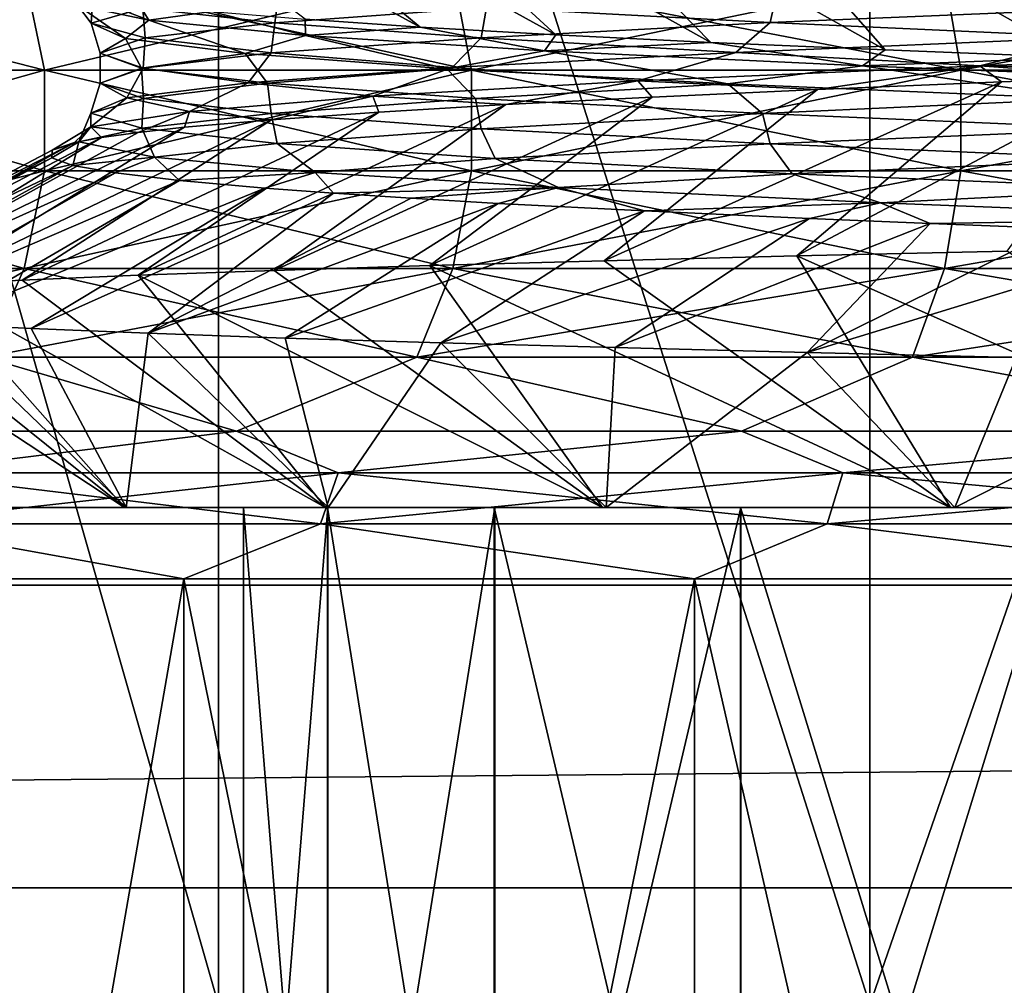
# Model space of a CAD drawing. Header units: metres. Extents: x -206 to 75, y -104 to 104.
# Tile 787 of 1056: x -12.25 to -9.71, y -38.53 to -36.04. Entities that reach past the tile are written whole.
import ezdxf

# ---------------------------------------------------------------- set-up
doc = ezdxf.new("R2010")
doc.units = ezdxf.units.M
doc.layers.add('solid_01_1-CONSUMER_THERM_B_125288', color=7, linetype='CONTINUOUS')

msp = doc.modelspace()

# ---------------------------------------------------------------- linework, layer by layer
at = {"layer": 'solid_01_1-CONSUMER_THERM_B_125288'}
for points in [[(-27.776106, 66.214066), (28.050987, 67.836098), (-27.757145, -66.232315)], [(28.050987, 67.836098), (-27.757065, -66.785934), (-27.757145, -66.232315)], [(28.050987, 67.836098), (27.851068, 67.319839), (-27.757065, -66.785934)], [(27.851068, 67.319839), (27.74942, 66.775635), (-27.757065, -66.785934)], [(27.74942, 66.775635), (-28.058632, -67.846397), (-27.858715, -67.330139)], [(27.74942, 66.775635), (27.749498, 66.222015), (-28.058632, -67.846397)], [(27.74942, 66.775635), (-27.858715, -67.330139), (-27.757065, -66.785934)], [(27.749498, 66.222015), (27.768459, -66.224365), (-28.058632, -67.846397)], [(-37.500069, 41.072453, 108.410858), (37.499931, 41.072487, 108.410858), (-37.500031, -41.072514, 108.410858)], [(37.499931, 41.072487, 108.410858), (37.499969, -41.072479, 108.410858), (-37.500031, -41.072514, 108.410858)], [(-42.500034, -37.500031, 108.5), (42.499931, 37.500008, 108.5), (-42.500069, 37.499969, 108.5)], [(-42.500034, -37.500031, 108.5), (42.499966, -37.499992, 108.5), (42.499931, 37.500008, 108.5)], [(18.499966, -31.800003, 6), (-18.500034, -31.80002, 6), (18.499969, -40.000004, 6)], [(-18.500034, -31.80002, 6), (-18.500031, -40.000023, 6), (18.499969, -40.000004, 6)], [(-13.248582, -33.300018, 12.762631), (-11.737303, -38.584869, 11.25136), (-13.248672, -38.584869, 12.762729)], [(-13.248565, -33.300018, 36.237389), (-13.248672, -38.584869, 36.23727), (-11.737303, -38.584869, 37.748642)], [(-13.248582, -33.300018, 12.762631), (-11.737164, -33.300018, 11.251245), (-11.737303, -38.584869, 11.25136)], [(-11.737145, -33.300018, 37.748772), (-13.248565, -33.300018, 36.237389), (-11.737303, -38.584869, 37.748642)], [(-11.737164, -33.300018, 11.251245), (-10.054778, -38.584866, 9.933186), (-11.737303, -38.584869, 11.25136)], [(-11.737145, -33.300018, 37.748772), (-11.737303, -38.584869, 37.748642), (-10.054778, -38.584866, 39.066814)], [(-11.737164, -33.300018, 11.251245), (-10.054662, -33.300018, 9.93311), (-10.054778, -38.584866, 9.933186)], [(-10.054643, -33.300018, 39.066902), (-11.737145, -33.300018, 37.748772), (-10.054778, -38.584866, 39.066814)], [(-8.225598, -33.300014, 8.827412), (-8.225633, -38.584866, 8.827429), (-10.054778, -38.584866, 9.933186)], [(-10.054662, -33.300018, 9.93311), (-8.225598, -33.300014, 8.827412), (-10.054778, -38.584866, 9.933186)], [(-10.054643, -33.300018, 39.066902), (-10.054778, -38.584866, 39.066814), (-8.225633, -38.584866, 40.172573)], [(-8.225579, -33.300014, 40.1726), (-10.054643, -33.300018, 39.066902), (-8.225633, -38.584866, 40.172573)], [(-11.216171, -36.057846, 19.765642), (-12.196103, -35.521549, 19.450567), (-11.839664, -35.540157, 18.663557)], [(-11.216171, -36.057846, 19.765642), (-11.513153, -36.037739, 20.541807), (-12.196103, -35.521549, 19.450567)], [(-10.866031, -36.077793, 19.009735), (-11.839664, -35.540157, 18.663557), (-11.431115, -35.559067, 17.899145)], [(-10.866031, -36.077793, 19.009735), (-11.216171, -36.057846, 19.765642), (-11.839664, -35.540157, 18.663557)], [(-10.465075, -36.097363, 18.279612), (-11.431115, -35.559067, 17.899145), (-10.973402, -35.578236, 17.163374)], [(-10.465075, -36.097363, 18.279612), (-10.866031, -36.077793, 19.009735), (-11.431115, -35.559067, 17.899145)], [(-10.01499, -36.116787, 17.578117), (-10.973402, -35.578236, 17.163374), (-10.47032, -35.597492, 16.461716)], [(-10.01499, -36.116787, 17.578117), (-10.465075, -36.097363, 18.279612), (-10.973402, -35.578236, 17.163374)], [(-9.519172, -36.136257, 16.910337), (-10.47032, -35.597492, 16.461716), (-9.924306, -35.616592, 15.796569)], [(-9.519172, -36.136257, 16.910337), (-10.01499, -36.116787, 17.578117), (-10.47032, -35.597492, 16.461716)], [(-8.981729, -36.155903, 16.281103), (-9.924306, -35.616592, 15.796569), (-9.336717, -35.635311, 15.169017)], [(-8.981729, -36.155903, 16.281103), (-9.519172, -36.136257, 16.910337), (-9.924306, -35.616592, 15.796569)], [(-13.168937, -35.91674, 31.411573), (-12.239822, -35.916737, 32.948517), (-13.112033, -36.169144, 31.381708)], [(-12.239822, -35.916737, 16.051483), (-13.168937, -35.91674, 17.588427), (-12.186934, -36.169144, 16.08799)], [(-13.168937, -35.91674, 17.588427), (-13.112033, -36.169144, 17.618292), (-12.186934, -36.169144, 16.08799)], [(-12.239822, -35.916737, 32.948517), (-12.186934, -36.169144, 32.91201), (-13.112033, -36.169144, 31.381708)], [(-12.239822, -35.916737, 32.948517), (-11.132225, -35.916737, 34.362263), (-12.186934, -36.169144, 32.91201)], [(-12.239822, -35.916737, 16.051483), (-12.186934, -36.169144, 16.08799), (-11.084122, -36.169144, 14.680355)], [(-11.132225, -35.916737, 14.637739), (-12.239822, -35.916737, 16.051483), (-11.084122, -36.169144, 14.680355)], [(-11.132225, -35.916737, 34.362263), (-11.084122, -36.169144, 34.319645), (-12.186934, -36.169144, 32.91201)], [(-11.132225, -35.916737, 34.362263), (-9.862294, -35.916737, 35.632191), (-11.084122, -36.169144, 34.319645)], [(-11.132225, -35.916737, 14.637739), (-11.084122, -36.169144, 14.680355), (-9.819678, -36.16914, 13.415912)], [(-9.862294, -35.916737, 13.367808), (-11.132225, -35.916737, 14.637739), (-9.819678, -36.16914, 13.415912)], [(-9.862294, -35.916737, 35.632191), (-9.819678, -36.16914, 35.584087), (-11.084122, -36.169144, 34.319645)], [(-9.862294, -35.916737, 35.632191), (-8.44855, -35.916737, 36.739788), (-9.819678, -36.16914, 35.584087)], [(-9.862294, -35.916737, 13.367808), (-9.819678, -36.16914, 13.415912), (-8.412043, -36.16914, 12.3131)], [(-8.44855, -35.916737, 12.26021), (-9.862294, -35.916737, 13.367808), (-8.412043, -36.16914, 12.3131)], [(-8.44855, -35.916737, 36.739788), (-8.412043, -36.16914, 36.686901), (-9.819678, -36.16914, 35.584087)], [(-12.060621, -35.96146, 25.623941), (-12.101911, -36.000824, 23.974661), (-12.066787, -36.047951, 24.663519)], [(-12.060621, -35.96146, 25.623941), (-12.066787, -36.047951, 24.663519), (-11.933072, -36.008823, 26.2917)], [(-11.581482, -35.9697, 27.88743), (-11.933072, -36.008823, 26.2917), (-11.591902, -36.046482, 27.761564)], [(-11.581482, -35.9697, 27.88743), (-11.591902, -36.046482, 27.761564), (-11.045359, -36.007313, 29.299644)], [(-10.294614, -35.968143, 30.748768), (-11.045359, -36.007313, 29.299644), (-10.31226, -36.046188, 30.719633)], [(-10.294614, -35.968143, 30.748768), (-10.31226, -36.046188, 30.719633), (-9.375341, -36.007008, 32.057095)], [(-12.101911, -36.000824, 23.974661), (-12.076207, -35.978935, 22.958), (-11.91713, -36.040188, 22.334984)], [(-11.91713, -36.040188, 22.334984), (-12.076207, -35.978935, 22.958), (-11.942898, -35.998348, 22.136948)], [(-12.101911, -36.000824, 23.974661), (-11.97748, -36.087074, 23.032385), (-12.066787, -36.047951, 24.663519)], [(-12.101911, -36.000824, 23.974661), (-11.91713, -36.040188, 22.334984), (-11.97748, -36.087074, 23.032385)], [(-11.933072, -36.008823, 26.2917), (-12.066787, -36.047951, 24.663519), (-11.926785, -36.085648, 26.163748)], [(-11.91713, -36.040188, 22.334984), (-11.942898, -35.998348, 22.136948), (-11.755138, -36.017883, 21.331776)], [(-11.933072, -36.008823, 26.2917), (-11.926785, -36.085648, 26.163748), (-11.591902, -36.046482, 27.761564)], [(-11.91713, -36.040188, 22.334984), (-11.755138, -36.017883, 21.331776), (-11.512494, -36.079556, 20.735073)], [(-11.512494, -36.079556, 20.735073), (-11.755138, -36.017883, 21.331776), (-11.513153, -36.037739, 20.541807)], [(-11.045359, -36.007313, 29.299644), (-11.591902, -36.046482, 27.761564), (-11.059071, -36.085369, 29.267889)], [(-11.045359, -36.007313, 29.299644), (-11.059071, -36.085369, 29.267889), (-10.31226, -36.046188, 30.719633)], [(-9.375341, -36.007008, 32.057095), (-10.31226, -36.046188, 30.719633), (-9.475219, -36.083923, 31.971325)], [(-11.91713, -36.040188, 22.334984), (-11.668929, -36.126198, 21.427805), (-11.97748, -36.087074, 23.032385)], [(-11.91713, -36.040188, 22.334984), (-11.512494, -36.079556, 20.735073), (-11.668929, -36.126198, 21.427805)], [(-11.512494, -36.079556, 20.735073), (-11.513153, -36.037739, 20.541807), (-11.216171, -36.057846, 19.765642)], [(-10.31226, -36.046188, 30.719633), (-11.059071, -36.085369, 29.267889), (-10.400725, -36.123154, 30.619442)], [(-10.31226, -36.046188, 30.719633), (-10.400725, -36.123154, 30.619442), (-9.475219, -36.083923, 31.971325)], [(-12.066787, -36.047951, 24.663519), (-12.043217, -36.124817, 24.535744), (-11.926785, -36.085648, 26.163748)], [(-12.066787, -36.047951, 24.663519), (-11.97748, -36.087074, 23.032385), (-12.043217, -36.124817, 24.535744)], [(-11.591902, -36.046482, 27.761564), (-11.926785, -36.085648, 26.163748), (-11.601343, -36.124554, 27.727724)], [(-11.591902, -36.046482, 27.761564), (-11.601343, -36.124554, 27.727724), (-11.059071, -36.085369, 29.267889)], [(-11.512494, -36.079556, 20.735073), (-11.216171, -36.057846, 19.765642), (-10.894958, -36.118923, 19.205091)], [(-10.894958, -36.118923, 19.205091), (-11.216171, -36.057846, 19.765642), (-10.866031, -36.077793, 19.009735)], [(-11.926785, -36.085648, 26.163748), (-12.043217, -36.124817, 24.535744), (-11.931673, -36.163734, 26.128424)], [(-11.97748, -36.087074, 23.032385), (-11.936508, -36.163986, 22.907093), (-12.043217, -36.124817, 24.535744)], [(-11.97748, -36.087074, 23.032385), (-11.668929, -36.126198, 21.427805), (-11.936508, -36.163986, 22.907093)], [(-11.926785, -36.085648, 26.163748), (-11.931673, -36.163734, 26.128424), (-11.601343, -36.124554, 27.727724)], [(-11.512494, -36.079556, 20.735073), (-11.147933, -36.165321, 19.879272), (-11.668929, -36.126198, 21.427805)], [(-11.059071, -36.085369, 29.267889), (-11.601343, -36.124554, 27.727724), (-11.133792, -36.162384, 29.154694)], [(-11.512494, -36.079556, 20.735073), (-10.894958, -36.118923, 19.205091), (-11.147933, -36.165321, 19.879272)], [(-11.059071, -36.085369, 29.267889), (-11.133792, -36.162384, 29.154694), (-10.400725, -36.123154, 30.619442)], [(-10.894958, -36.118923, 19.205091), (-10.866031, -36.077793, 19.009735), (-10.465075, -36.097363, 18.279612)], [(-9.475219, -36.083923, 31.971325), (-10.400725, -36.123154, 30.619442), (-9.770549, -36.157722, 31.658245)], [(-9.475219, -36.083923, 31.971325), (-9.770549, -36.157722, 31.658245), (-8.706241, -36.118332, 32.920959)], [(-10.894958, -36.118923, 19.205091), (-10.421646, -36.204445, 18.416122), (-11.147933, -36.165321, 19.879272)], [(-10.894958, -36.118923, 19.205091), (-10.465075, -36.097363, 18.279612), (-10.073533, -36.158287, 17.774202)], [(-10.894958, -36.118923, 19.205091), (-10.073533, -36.158287, 17.774202), (-10.421646, -36.204445, 18.416122)], [(-10.073533, -36.158287, 17.774202), (-10.465075, -36.097363, 18.279612), (-10.01499, -36.116787, 17.578117)], [(-10.073533, -36.158287, 17.774202), (-10.01499, -36.116787, 17.578117), (-9.519172, -36.136257, 16.910337)], [(-9.007455, -36.173126, 32.69001), (-8.706241, -36.118332, 32.920959), (-9.770549, -36.157722, 31.658245)], [(-12.043217, -36.124817, 24.535744), (-12.04326, -36.202915, 24.499557), (-11.931673, -36.163734, 26.128424)], [(-12.043217, -36.124817, 24.535744), (-11.936508, -36.163986, 22.907093), (-12.04326, -36.202915, 24.499557)], [(-11.668929, -36.126198, 21.427805), (-11.611036, -36.203156, 21.307341), (-11.936508, -36.163986, 22.907093)], [(-11.601343, -36.124554, 27.727724), (-11.931673, -36.163734, 26.128424), (-11.660635, -36.201614, 27.603451)], [(-11.668929, -36.126198, 21.427805), (-11.147933, -36.165321, 19.879272), (-11.611036, -36.203156, 21.307341)], [(-11.601343, -36.124554, 27.727724), (-11.660635, -36.201614, 27.603451), (-11.133792, -36.162384, 29.154694)], [(-10.400725, -36.123154, 30.619442), (-11.133792, -36.162384, 29.154694), (-10.654281, -36.197117, 30.263447)], [(-10.400725, -36.123154, 30.619442), (-10.654281, -36.197117, 30.263447), (-9.770549, -36.157722, 31.658245)], [(-10.073533, -36.158287, 17.774202), (-9.519172, -36.136257, 16.910337), (-9.065557, -36.197655, 16.467516)], [(-13.112033, -36.169144, 31.381708), (-12.186934, -36.169144, 32.91201), (-13.11189, -36.4296, 31.381634)], [(-13.112033, -36.169144, 17.618292), (-13.11189, -36.4296, 17.618366), (-12.1868, -36.4296, 16.088081)], [(-12.186934, -36.169144, 16.08799), (-13.112033, -36.169144, 17.618292), (-12.1868, -36.4296, 16.088081)], [(-12.186934, -36.169144, 32.91201), (-12.1868, -36.4296, 32.911919), (-13.11189, -36.4296, 31.381634)], [(-12.186934, -36.169144, 32.91201), (-11.084122, -36.169144, 34.319645), (-12.1868, -36.4296, 32.911919)], [(-12.186934, -36.169144, 16.08799), (-12.1868, -36.4296, 16.088081), (-11.084001, -36.4296, 14.680462)], [(-11.084122, -36.169144, 14.680355), (-12.186934, -36.169144, 16.08799), (-11.084001, -36.4296, 14.680462)], [(-11.084122, -36.169144, 34.319645), (-11.084001, -36.4296, 34.319538), (-12.1868, -36.4296, 32.911919)], [(-11.931673, -36.163734, 26.128424), (-12.04326, -36.202915, 24.499557), (-11.974004, -36.240845, 25.995262)], [(-11.936508, -36.163986, 22.907093), (-11.931559, -36.242096, 22.870703), (-12.04326, -36.202915, 24.499557)], [(-11.931673, -36.163734, 26.128424), (-11.974004, -36.240845, 25.995262), (-11.660635, -36.201614, 27.603451)], [(-11.936508, -36.163986, 22.907093), (-11.611036, -36.203156, 21.307341), (-11.931559, -36.242096, 22.870703)], [(-11.133792, -36.162384, 29.154694), (-11.660635, -36.201614, 27.603451), (-11.338623, -36.236507, 28.761032)], [(-11.147933, -36.165321, 19.879272), (-11.073614, -36.242325, 19.766026), (-11.611036, -36.203156, 21.307341)], [(-11.133792, -36.162384, 29.154694), (-11.338623, -36.236507, 28.761032), (-10.654281, -36.197117, 30.263447)], [(-11.147933, -36.165321, 19.879272), (-10.421646, -36.204445, 18.416122), (-11.073614, -36.242325, 19.766026)], [(-11.084122, -36.169144, 34.319645), (-9.819678, -36.16914, 35.584087), (-11.084001, -36.4296, 34.319538)], [(-9.819678, -36.16914, 13.415912), (-11.084122, -36.169144, 14.680355), (-9.819571, -36.4296, 13.416033)], [(-11.084122, -36.169144, 14.680355), (-11.084001, -36.4296, 14.680462), (-9.819571, -36.4296, 13.416033)], [(-9.819678, -36.16914, 35.584087), (-9.819571, -36.4296, 35.583965), (-11.084001, -36.4296, 34.319538)], [(-10.190029, -36.218952, 31.162178), (-9.770549, -36.157722, 31.658245), (-10.654281, -36.197117, 30.263447)], [(-10.073533, -36.158287, 17.774202), (-9.5035, -36.243568, 17.064623), (-10.421646, -36.204445, 18.416122)], [(-10.190029, -36.218952, 31.162178), (-9.714183, -36.199245, 31.838408), (-9.770549, -36.157722, 31.658245)], [(-10.073533, -36.158287, 17.774202), (-9.065557, -36.197655, 16.467516), (-9.5035, -36.243568, 17.064623)], [(-9.819678, -36.16914, 35.584087), (-8.412043, -36.16914, 36.686901), (-9.819571, -36.4296, 35.583965)], [(-9.819678, -36.16914, 13.415912), (-9.819571, -36.4296, 13.416033), (-8.411951, -36.429596, 12.313233)], [(-8.412043, -36.16914, 12.3131), (-9.819678, -36.16914, 13.415912), (-8.411951, -36.429596, 12.313233)], [(-8.412043, -36.16914, 36.686901), (-8.411951, -36.429596, 36.686768), (-9.819571, -36.4296, 35.583965)], [(-9.370667, -36.186169, 32.271988), (-9.007455, -36.173126, 32.69001), (-9.770549, -36.157722, 31.658245)], [(-9.714183, -36.199245, 31.838408), (-9.370667, -36.186169, 32.271988), (-9.770549, -36.157722, 31.658245)], [(-10.994806, -36.25832, 29.728119), (-10.654281, -36.197117, 30.263447), (-11.338623, -36.236507, 28.761032)], [(-10.994806, -36.25832, 29.728119), (-10.616893, -36.238689, 30.458412), (-10.654281, -36.197117, 30.263447)], [(-10.616893, -36.238689, 30.458412), (-10.190029, -36.218952, 31.162178), (-10.654281, -36.197117, 30.263447)], [(-10.243161, -36.649311, 32.586987), (-9.370667, -36.186169, 32.271988), (-9.714183, -36.199245, 31.838408)], [(-10.243161, -36.649311, 32.586987), (-9.700251, -36.637009, 33.24918), (-9.370667, -36.186169, 32.271988)], [(-12.04326, -36.202915, 24.499557), (-12.067058, -36.280075, 24.359873), (-11.974004, -36.240845, 25.995262)], [(-12.04326, -36.202915, 24.499557), (-11.931559, -36.242096, 22.870703), (-12.067058, -36.280075, 24.359873)], [(-11.660635, -36.201614, 27.603451), (-11.974004, -36.240845, 25.995262), (-11.812039, -36.275902, 27.178999)], [(-11.611036, -36.203156, 21.307341), (-11.601105, -36.281277, 21.271427), (-11.931559, -36.242096, 22.870703)], [(-11.660635, -36.201614, 27.603451), (-11.812039, -36.275902, 27.178999), (-11.338623, -36.236507, 28.761032)], [(-11.611036, -36.203156, 21.307341), (-11.073614, -36.242325, 19.766026), (-11.601105, -36.281277, 21.271427)], [(-11.191527, -36.674274, 31.164871), (-10.190029, -36.218952, 31.162178), (-10.616893, -36.238689, 30.458412)], [(-11.191527, -36.674274, 31.164871), (-10.740944, -36.661705, 31.891247), (-10.190029, -36.218952, 31.162178)], [(-10.421646, -36.204445, 18.416122), (-10.331584, -36.281494, 18.312431), (-11.073614, -36.242325, 19.766026)], [(-10.740944, -36.661705, 31.891247), (-9.714183, -36.199245, 31.838408), (-10.190029, -36.218952, 31.162178)], [(-10.740944, -36.661705, 31.891247), (-10.243161, -36.649311, 32.586987), (-9.714183, -36.199245, 31.838408)], [(-10.421646, -36.204445, 18.416122), (-9.5035, -36.243568, 17.064623), (-10.331584, -36.281494, 18.312431)], [(-11.974004, -36.240845, 25.995262), (-12.06751, -36.315296, 25.547548), (-11.812039, -36.275902, 27.178999)], [(-11.974004, -36.240845, 25.995262), (-12.067058, -36.280075, 24.359873), (-12.06751, -36.315296, 25.547548)], [(-11.931559, -36.242096, 22.870703), (-11.935855, -36.319305, 22.727028), (-12.067058, -36.280075, 24.359873)], [(-11.931559, -36.242096, 22.870703), (-11.601105, -36.281277, 21.271427), (-11.935855, -36.319305, 22.727028)], [(-11.600667, -36.297199, 28.193134), (-11.338623, -36.236507, 28.761032), (-11.812039, -36.275902, 27.178999)], [(-11.073614, -36.242325, 19.766026), (-11.058718, -36.320461, 19.731302), (-11.601105, -36.281277, 21.271427)], [(-11.600667, -36.297199, 28.193134), (-11.323207, -36.277782, 28.972183), (-11.338623, -36.236507, 28.761032)], [(-11.593469, -36.686886, 30.410486), (-10.616893, -36.238689, 30.458412), (-10.994806, -36.25832, 29.728119)], [(-11.593469, -36.686886, 30.410486), (-11.191527, -36.674274, 31.164871), (-10.616893, -36.238689, 30.458412)], [(-11.323207, -36.277782, 28.972183), (-10.994806, -36.25832, 29.728119), (-11.338623, -36.236507, 28.761032)], [(-11.073614, -36.242325, 19.766026), (-10.331584, -36.281494, 18.312431), (-11.058718, -36.320461, 19.731302)], [(-9.5035, -36.243568, 17.064623), (-9.399138, -36.320663, 16.972504), (-10.331584, -36.281494, 18.312431)], [(-11.944996, -36.699413, 29.631626), (-10.994806, -36.25832, 29.728119), (-11.323207, -36.277782, 28.972183)], [(-11.944996, -36.699413, 29.631626), (-11.593469, -36.686886, 30.410486), (-10.994806, -36.25832, 29.728119)], [(-12.490432, -36.724129, 28.016197), (-11.600667, -36.297199, 28.193134), (-11.825382, -36.316734, 27.394457)], [(-12.490432, -36.724129, 28.016197), (-12.244343, -36.711807, 28.832495), (-11.600667, -36.297199, 28.193134)], [(-12.244343, -36.711807, 28.832495), (-11.323207, -36.277782, 28.972183), (-11.600667, -36.297199, 28.193134)], [(-12.244343, -36.711807, 28.832495), (-11.944996, -36.699413, 29.631626), (-11.323207, -36.277782, 28.972183)], [(-12.067058, -36.280075, 24.359873), (-12.098193, -36.354687, 23.89691), (-12.06751, -36.315296, 25.547548)], [(-12.067058, -36.280075, 24.359873), (-11.935855, -36.319305, 22.727028), (-12.098193, -36.354687, 23.89691)], [(-11.944875, -36.32988, 26.853333), (-11.812039, -36.275902, 27.178999), (-12.06751, -36.315296, 25.547548)], [(-11.944875, -36.32988, 26.853333), (-11.825382, -36.316734, 27.394457), (-11.812039, -36.275902, 27.178999)], [(-11.601105, -36.281277, 21.271427), (-11.585496, -36.35854, 21.126469), (-11.935855, -36.319305, 22.727028)], [(-11.825382, -36.316734, 27.394457), (-11.600667, -36.297199, 28.193134), (-11.812039, -36.275902, 27.178999)], [(-11.601105, -36.281277, 21.271427), (-11.058718, -36.320461, 19.731302), (-11.585496, -36.35854, 21.126469)], [(-10.331584, -36.281494, 18.312431), (-10.311809, -36.359642, 18.279608), (-11.058718, -36.320461, 19.731302)], [(-10.331584, -36.281494, 18.312431), (-9.399138, -36.320663, 16.972504), (-10.311809, -36.359642, 18.279608)], [(-12.682049, -36.736515, 27.186794), (-11.825382, -36.316734, 27.394457), (-11.944875, -36.32988, 26.853333)], [(-12.682049, -36.736515, 27.186794), (-12.490432, -36.724129, 28.016197), (-11.825382, -36.316734, 27.394457)], [(-12.166812, -36.376221, 24.931755), (-12.06751, -36.315296, 25.547548), (-12.098193, -36.354687, 23.89691)], [(-12.166812, -36.376221, 24.931755), (-12.109244, -36.356392, 25.758175), (-12.06751, -36.315296, 25.547548)], [(-12.109244, -36.356392, 25.758175), (-12.039572, -36.343124, 26.307291), (-12.06751, -36.315296, 25.547548)], [(-11.935855, -36.319305, 22.727028), (-11.902679, -36.394081, 22.257309), (-12.098193, -36.354687, 23.89691)], [(-12.039572, -36.343124, 26.307291), (-11.944875, -36.32988, 26.853333), (-12.06751, -36.315296, 25.547548)], [(-11.935855, -36.319305, 22.727028), (-11.585496, -36.35854, 21.126469), (-11.902679, -36.394081, 22.257309)], [(-11.058718, -36.320461, 19.731302), (-11.022838, -36.39777, 19.58794), (-11.585496, -36.35854, 21.126469)], [(-11.058718, -36.320461, 19.731302), (-10.311809, -36.359642, 18.279608), (-11.022838, -36.39777, 19.58794)], [(-9.399138, -36.320663, 16.972504), (-9.374789, -36.398823, 16.942219), (-10.311809, -36.359642, 18.279608)], [(-12.818608, -36.749077, 26.346876), (-12.039572, -36.343124, 26.307291), (-12.109244, -36.356392, 25.758175)], [(-12.818608, -36.749077, 26.346876), (-12.682049, -36.736515, 27.186794), (-12.039572, -36.343124, 26.307291)], [(-12.682049, -36.736515, 27.186794), (-11.944875, -36.32988, 26.853333), (-12.039572, -36.343124, 26.307291)], [(-12.924915, -36.774273, 24.649118), (-12.166812, -36.376221, 24.931755), (-12.168131, -36.395805, 24.105886)], [(-12.924915, -36.774273, 24.649118), (-12.899645, -36.761711, 25.499893), (-12.166812, -36.376221, 24.931755)], [(-12.899645, -36.761711, 25.499893), (-12.109244, -36.356392, 25.758175), (-12.166812, -36.376221, 24.931755)], [(-12.899645, -36.761711, 25.499893), (-12.818608, -36.749077, 26.346876), (-12.109244, -36.356392, 25.758175)], [(-12.168131, -36.395805, 24.105886), (-12.166812, -36.376221, 24.931755), (-12.098193, -36.354687, 23.89691)], [(-12.113633, -36.415157, 23.283918), (-12.168131, -36.395805, 24.105886), (-12.098193, -36.354687, 23.89691)], [(-12.113633, -36.415157, 23.283918), (-12.098193, -36.354687, 23.89691), (-11.902679, -36.394081, 22.257309)], [(-11.585496, -36.35854, 21.126469), (-11.48734, -36.433475, 20.658976), (-11.902679, -36.394081, 22.257309)], [(-11.585496, -36.35854, 21.126469), (-11.022838, -36.39777, 19.58794), (-11.48734, -36.433475, 20.658976)], [(-10.311809, -36.359642, 18.279608), (-10.25561, -36.437, 18.140757), (-11.022838, -36.39777, 19.58794)], [(-10.311809, -36.359642, 18.279608), (-9.374789, -36.398823, 16.942219), (-10.25561, -36.437, 18.140757)], [(-12.894321, -36.786709, 23.799404), (-12.924915, -36.774273, 24.649118), (-12.168131, -36.395805, 24.105886)], [(-12.894321, -36.786709, 23.799404), (-12.168131, -36.395805, 24.105886), (-12.113633, -36.415157, 23.283918)], [(-12.003691, -36.434513, 22.467556), (-12.113633, -36.415157, 23.283918), (-11.902679, -36.394081, 22.257309)], [(-11.83814, -36.45409, 21.658403), (-12.003691, -36.434513, 22.467556), (-11.902679, -36.394081, 22.257309)], [(-11.83814, -36.45409, 21.658403), (-11.902679, -36.394081, 22.257309), (-11.48734, -36.433475, 20.658976)], [(-11.022838, -36.39777, 19.58794), (-10.859143, -36.472866, 19.132135), (-11.48734, -36.433475, 20.658976)], [(-11.022838, -36.39777, 19.58794), (-10.25561, -36.437, 18.140757), (-10.859143, -36.472866, 19.132135)], [(-9.374789, -36.398823, 16.942219), (-9.29909, -36.476231, 16.810566), (-10.25561, -36.437, 18.140757)], [(-12.808172, -36.799049, 22.955149), (-12.894321, -36.786709, 23.799404), (-12.113633, -36.415157, 23.283918)], [(-12.808172, -36.799049, 22.955149), (-12.113633, -36.415157, 23.283918), (-12.003691, -36.434513, 22.467556)], [(-12.1868, -36.4296, 32.911919), (-12.239431, -36.682083, 32.948246), (-13.168516, -36.682083, 31.411352)], [(-13.11189, -36.4296, 31.381634), (-12.1868, -36.4296, 32.911919), (-13.168516, -36.682083, 31.411352)], [(-13.11189, -36.4296, 17.618366), (-13.168516, -36.682083, 17.588648), (-12.239431, -36.682083, 16.051754)], [(-12.1868, -36.4296, 16.088081), (-13.11189, -36.4296, 17.618366), (-12.239431, -36.682083, 16.051754)], [(-12.666898, -36.811436, 22.119648), (-12.808172, -36.799049, 22.955149), (-12.003691, -36.434513, 22.467556)], [(-12.666898, -36.811436, 22.119648), (-12.003691, -36.434513, 22.467556), (-11.83814, -36.45409, 21.658403)], [(-11.084001, -36.4296, 34.319538), (-11.131868, -36.682083, 34.361946), (-12.239431, -36.682083, 32.948246)], [(-12.1868, -36.4296, 32.911919), (-11.084001, -36.4296, 34.319538), (-12.239431, -36.682083, 32.948246)], [(-12.1868, -36.4296, 16.088081), (-12.239431, -36.682083, 16.051754), (-11.131868, -36.682083, 14.638054)], [(-11.084001, -36.4296, 14.680462), (-12.1868, -36.4296, 16.088081), (-11.131868, -36.682083, 14.638054)], [(-11.617385, -36.473888, 20.860071), (-11.83814, -36.45409, 21.658403), (-11.48734, -36.433475, 20.658976)], [(-11.440116, -36.487129, 20.336256), (-11.617385, -36.473888, 20.860071), (-11.48734, -36.433475, 20.658976)], [(-11.440116, -36.487129, 20.336256), (-11.48734, -36.433475, 20.658976), (-10.859143, -36.472866, 19.132135)], [(-9.819571, -36.4296, 35.583965), (-9.861979, -36.682083, 35.631836), (-11.131868, -36.682083, 34.361946)], [(-11.084001, -36.4296, 34.319538), (-9.819571, -36.4296, 35.583965), (-11.131868, -36.682083, 34.361946)], [(-11.084001, -36.4296, 14.680462), (-11.131868, -36.682083, 14.638054), (-9.861979, -36.682083, 13.368164)], [(-9.819571, -36.4296, 13.416033), (-11.084001, -36.4296, 14.680462), (-9.861979, -36.682083, 13.368164)], [(-10.25561, -36.437, 18.140757), (-10.02744, -36.51226, 17.705854), (-10.859143, -36.472866, 19.132135)], [(-10.25561, -36.437, 18.140757), (-9.29909, -36.476231, 16.810566), (-10.02744, -36.51226, 17.705854)], [(-8.411951, -36.429596, 36.686768), (-8.448279, -36.682083, 36.739399), (-9.861979, -36.682083, 35.631836)], [(-9.819571, -36.4296, 35.583965), (-8.411951, -36.429596, 36.686768), (-9.861979, -36.682083, 35.631836)], [(-9.819571, -36.4296, 13.416033), (-9.861979, -36.682083, 13.368164), (-8.448279, -36.682083, 12.260602)], [(-8.411951, -36.429596, 12.313233), (-9.819571, -36.4296, 13.416033), (-8.448279, -36.682083, 12.260602)], [(-12.47106, -36.82399, 21.296005), (-12.666898, -36.811436, 22.119648), (-11.83814, -36.45409, 21.658403)], [(-12.47106, -36.82399, 21.296005), (-11.83814, -36.45409, 21.658403), (-11.617385, -36.473888, 20.860071)], [(-12.221416, -36.836632, 20.486963), (-12.47106, -36.82399, 21.296005), (-11.617385, -36.473888, 20.860071)], [(-12.221416, -36.836632, 20.486963), (-11.617385, -36.473888, 20.860071), (-11.440116, -36.487129, 20.336256)], [(-11.239245, -36.500355, 19.820757), (-11.440116, -36.487129, 20.336256), (-10.859143, -36.472866, 19.132135)], [(-11.015241, -36.513504, 19.315006), (-11.239245, -36.500355, 19.820757), (-10.859143, -36.472866, 19.132135)], [(-10.637121, -36.533035, 18.577602), (-11.015241, -36.513504, 19.315006), (-10.859143, -36.472866, 19.132135)], [(-10.637121, -36.533035, 18.577602), (-10.859143, -36.472866, 19.132135), (-10.02744, -36.51226, 17.705854)], [(-9.29909, -36.476231, 16.810566), (-9.009901, -36.551655, 16.405153), (-10.02744, -36.51226, 17.705854)], [(-11.919197, -36.849216, 19.696184), (-12.221416, -36.836632, 20.486963), (-11.440116, -36.487129, 20.336256)], [(-11.919197, -36.849216, 19.696184), (-11.440116, -36.487129, 20.336256), (-11.239245, -36.500355, 19.820757)], [(-11.919197, -36.849216, 19.696184), (-11.239245, -36.500355, 19.820757), (-11.015241, -36.513504, 19.315006)], [(-11.565578, -36.861687, 18.926767), (-11.919197, -36.849216, 19.696184), (-11.015241, -36.513504, 19.315006)], [(-11.565578, -36.861687, 18.926767), (-11.015241, -36.513504, 19.315006), (-10.637121, -36.533035, 18.577602)], [(-10.210195, -36.552471, 17.86866), (-10.637121, -36.533035, 18.577602), (-10.02744, -36.51226, 17.705854)], [(-9.899051, -36.565502, 17.412838), (-10.210195, -36.552471, 17.86866), (-10.02744, -36.51226, 17.705854)], [(-9.899051, -36.565502, 17.412838), (-10.02744, -36.51226, 17.705854), (-9.009901, -36.551655, 16.405153)], [(-11.162712, -36.874058, 18.183363), (-11.565578, -36.861687, 18.926767), (-10.637121, -36.533035, 18.577602)], [(-11.162712, -36.874058, 18.183363), (-10.637121, -36.533035, 18.577602), (-10.210195, -36.552471, 17.86866)], [(-10.712313, -36.886456, 17.469036), (-11.162712, -36.874058, 18.183363), (-10.210195, -36.552471, 17.86866)], [(-10.712313, -36.886456, 17.469036), (-10.210195, -36.552471, 17.86866), (-9.899051, -36.565502, 17.412838)], [(-9.567148, -36.578617, 16.971172), (-9.899051, -36.565502, 17.412838), (-9.009901, -36.551655, 16.405153)], [(-10.216255, -36.899025, 16.786749), (-10.712313, -36.886456, 17.469036), (-9.899051, -36.565502, 17.412838)], [(-10.216255, -36.899025, 16.786749), (-9.899051, -36.565502, 17.412838), (-9.567148, -36.578617, 16.971172)], [(-10.216255, -36.899025, 16.786749), (-9.567148, -36.578617, 16.971172), (-9.214981, -36.59182, 16.54425)], [(-9.676293, -36.911694, 16.138704), (-10.216255, -36.899025, 16.786749), (-9.214981, -36.59182, 16.54425)], [(-10.740944, -36.661705, 31.891247), (-9.846045, -37.299995, 32.037685), (-10.243161, -36.649311, 32.586987)], [(-10.243161, -36.649311, 32.586987), (-8.778824, -37.299995, 33.257481), (-9.700251, -36.637009, 33.24918)], [(-10.243161, -36.649311, 32.586987), (-9.846045, -37.299995, 32.037685), (-8.778824, -37.299995, 33.257481)], [(-12.239431, -36.682083, 32.948246), (-12.341588, -36.911057, 33.018761), (-13.278428, -36.91106, 31.46904)], [(-13.168516, -36.682083, 31.411352), (-12.239431, -36.682083, 32.948246), (-13.278428, -36.91106, 31.46904)], [(-12.239431, -36.682083, 16.051754), (-13.168516, -36.682083, 17.588648), (-12.341588, -36.911057, 15.981239)], [(-11.131868, -36.682083, 34.361946), (-11.224781, -36.911057, 34.44426), (-12.341588, -36.911057, 33.018761)], [(-12.239431, -36.682083, 32.948246), (-11.131868, -36.682083, 34.361946), (-12.341588, -36.911057, 33.018761)], [(-12.239431, -36.682083, 16.051754), (-12.341588, -36.911057, 15.981239), (-11.224781, -36.911057, 14.55574)], [(-11.131868, -36.682083, 14.638054), (-12.239431, -36.682083, 16.051754), (-11.224781, -36.911057, 14.55574)], [(-11.593469, -36.686886, 30.410486), (-10.745191, -37.299995, 30.688879), (-11.191527, -36.674274, 31.164871)], [(-9.861979, -36.682083, 35.631836), (-9.944292, -36.911057, 35.724751), (-11.224781, -36.911057, 34.44426)], [(-11.131868, -36.682083, 34.361946), (-9.861979, -36.682083, 35.631836), (-11.224781, -36.911057, 34.44426)], [(-11.131868, -36.682083, 14.638054), (-11.224781, -36.911057, 14.55574), (-9.944292, -36.911057, 13.275251)], [(-11.191527, -36.674274, 31.164871), (-9.846045, -37.299995, 32.037685), (-10.740944, -36.661705, 31.891247)], [(-11.191527, -36.674274, 31.164871), (-10.745191, -37.299995, 30.688879), (-9.846045, -37.299995, 32.037685)], [(-9.861979, -36.682083, 13.368164), (-11.131868, -36.682083, 14.638054), (-9.944292, -36.911057, 13.275251)], [(-8.448279, -36.682083, 36.739399), (-8.518794, -36.911057, 36.841557), (-9.944292, -36.911057, 35.724751)], [(-9.861979, -36.682083, 35.631836), (-8.448279, -36.682083, 36.739399), (-9.944292, -36.911057, 35.724751)], [(-9.861979, -36.682083, 13.368164), (-9.944292, -36.911057, 13.275251), (-8.518794, -36.911057, 12.158444)], [(-8.448279, -36.682083, 12.260602), (-9.861979, -36.682083, 13.368164), (-8.518794, -36.911057, 12.158444)], [(-12.244343, -36.711807, 28.832495), (-11.460719, -37.299995, 29.234266), (-11.944996, -36.699413, 29.631626)], [(-11.944996, -36.699413, 29.631626), (-10.745191, -37.299995, 30.688879), (-11.593469, -36.686886, 30.410486)], [(-11.944996, -36.699413, 29.631626), (-11.460719, -37.299995, 29.234266), (-10.745191, -37.299995, 30.688879)], [(-12.682049, -36.736515, 27.186794), (-11.980421, -37.299995, 27.698578), (-12.490432, -36.724129, 28.016197)], [(-12.490432, -36.724129, 28.016197), (-11.460719, -37.299995, 29.234266), (-12.244343, -36.711807, 28.832495)], [(-12.490432, -36.724129, 28.016197), (-11.980421, -37.299995, 27.698578), (-11.460719, -37.299995, 29.234266)], [(-12.818608, -36.749077, 26.346876), (-11.980421, -37.299995, 27.698578), (-12.682049, -36.736515, 27.186794)], [(-12.818608, -36.749077, 26.346876), (-12.295323, -37.299995, 26.108234), (-11.980421, -37.299995, 27.698578)], [(-12.47106, -36.82399, 21.296005), (-11.975629, -37.299995, 21.283527), (-12.292871, -37.299995, 22.873125)], [(-12.221416, -36.836632, 20.486963), (-11.975629, -37.299995, 21.283527), (-12.47106, -36.82399, 21.296005)], [(-11.919197, -36.849216, 19.696184), (-11.975629, -37.299995, 21.283527), (-12.221416, -36.836632, 20.486963)], [(-11.919197, -36.849216, 19.696184), (-11.453735, -37.299995, 19.748863), (-11.975629, -37.299995, 21.283527)], [(-11.565578, -36.861687, 18.926767), (-11.453735, -37.299995, 19.748863), (-11.919197, -36.849216, 19.696184)], [(-11.162712, -36.874058, 18.183363), (-11.453735, -37.299995, 19.748863), (-11.565578, -36.861687, 18.926767)], [(-11.162712, -36.874058, 18.183363), (-10.736065, -37.299995, 18.295305), (-11.453735, -37.299995, 19.748863)], [(-10.712313, -36.886456, 17.469036), (-10.736065, -37.299995, 18.295305), (-11.162712, -36.874058, 18.183363)], [(-12.341588, -36.911057, 15.981239), (-12.810666, -37.102268, 16.370125), (-11.690707, -37.102268, 14.828633)], [(-12.341588, -36.911057, 33.018761), (-11.690707, -37.102268, 34.171368), (-12.810666, -37.102268, 32.629875)], [(-11.224781, -36.911057, 14.55574), (-12.341588, -36.911057, 15.981239), (-11.690707, -37.102268, 14.828633)], [(-12.341588, -36.911057, 33.018761), (-11.224781, -36.911057, 34.44426), (-11.690707, -37.102268, 34.171368)], [(-11.224781, -36.911057, 14.55574), (-11.690707, -37.102268, 14.828633), (-10.386379, -37.102264, 13.439665)], [(-11.224781, -36.911057, 34.44426), (-10.386379, -37.102264, 35.560337), (-11.690707, -37.102268, 34.171368)], [(-9.944292, -36.911057, 13.275251), (-11.224781, -36.911057, 14.55574), (-10.386379, -37.102264, 13.439665)], [(-11.224781, -36.911057, 34.44426), (-9.944292, -36.911057, 35.724751), (-10.386379, -37.102264, 35.560337)], [(-10.216255, -36.899025, 16.786749), (-10.736065, -37.299995, 18.295305), (-10.712313, -36.886456, 17.469036)], [(-10.216255, -36.899025, 16.786749), (-9.834805, -37.299995, 16.947655), (-10.736065, -37.299995, 18.295305)], [(-9.944292, -36.911057, 13.275251), (-10.386379, -37.102264, 13.439665), (-8.918252, -37.102264, 12.225124)], [(-9.944292, -36.911057, 35.724751), (-8.918252, -37.102264, 36.774876), (-10.386379, -37.102264, 35.560337)], [(-9.676293, -36.911694, 16.138704), (-9.834805, -37.299995, 16.947655), (-10.216255, -36.899025, 16.786749)], [(-8.518794, -36.911057, 12.158444), (-9.944292, -36.911057, 13.275251), (-8.918252, -37.102264, 12.225124)], [(-9.944292, -36.911057, 35.724751), (-8.518794, -36.911057, 36.841557), (-8.918252, -37.102264, 36.774876)], [(-9.094831, -36.924316, 15.527638), (-9.834805, -37.299995, 16.947655), (-9.676293, -36.911694, 16.138704)], [(-9.094831, -36.924316, 15.527638), (-8.765416, -37.299995, 15.729098), (-9.834805, -37.299995, 16.947655)], [(-12.565607, -37.2104, 15.826611), (-11.690707, -37.102268, 14.828633), (-12.810666, -37.102268, 16.370125)], [(-12.565607, -37.2104, 33.173389), (-12.810666, -37.102268, 32.629875), (-11.690707, -37.102268, 34.171368)], [(-11.428528, -37.2104, 14.375237), (-11.690707, -37.102268, 14.828633), (-12.565607, -37.2104, 15.826611)], [(-12.565607, -37.2104, 33.173389), (-11.690707, -37.102268, 34.171368), (-11.428528, -37.2104, 34.624763)], [(-11.428528, -37.2104, 14.375237), (-10.386379, -37.102264, 13.439665), (-11.690707, -37.102268, 14.828633)], [(-11.428528, -37.2104, 34.624763), (-11.690707, -37.102268, 34.171368), (-10.386379, -37.102264, 35.560337)], [(-10.124796, -37.2104, 13.071505), (-10.386379, -37.102264, 13.439665), (-11.428528, -37.2104, 14.375237)], [(-11.428528, -37.2104, 34.624763), (-10.386379, -37.102264, 35.560337), (-10.124796, -37.2104, 35.928493)], [(-10.124796, -37.2104, 13.071505), (-8.918252, -37.102264, 12.225124), (-10.386379, -37.102264, 13.439665)], [(-10.124796, -37.2104, 35.928493), (-10.386379, -37.102264, 35.560337), (-8.918252, -37.102264, 36.774876)], [(-8.673422, -37.2104, 11.934426), (-8.918252, -37.102264, 12.225124), (-10.124796, -37.2104, 13.071505)], [(-10.124796, -37.2104, 35.928493), (-8.918252, -37.102264, 36.774876), (-8.673422, -37.2104, 37.065575)], [(-11.428528, -37.2104, 34.624763), (-11.474092, -37.341522, 34.665131), (-12.615704, -37.341522, 33.20797)], [(-12.565607, -37.2104, 33.173389), (-11.428528, -37.2104, 34.624763), (-12.615704, -37.341522, 33.20797)], [(-12.565607, -37.2104, 15.826611), (-12.615704, -37.341522, 15.792031), (-11.474092, -37.341522, 14.33487)], [(-11.428528, -37.2104, 14.375237), (-12.565607, -37.2104, 15.826611), (-11.474092, -37.341522, 14.33487)], [(-10.124796, -37.2104, 35.928493), (-10.165162, -37.341522, 35.97406), (-11.474092, -37.341522, 34.665131)], [(-11.428528, -37.2104, 34.624763), (-10.124796, -37.2104, 35.928493), (-11.474092, -37.341522, 34.665131)], [(-11.428528, -37.2104, 14.375237), (-11.474092, -37.341522, 14.33487), (-10.165162, -37.341522, 13.025941)], [(-10.124796, -37.2104, 13.071505), (-11.428528, -37.2104, 14.375237), (-10.165162, -37.341522, 13.025941)], [(-8.673422, -37.2104, 37.065575), (-8.708002, -37.341522, 37.115673), (-10.165162, -37.341522, 35.97406)], [(-10.124796, -37.2104, 35.928493), (-8.673422, -37.2104, 37.065575), (-10.165162, -37.341522, 35.97406)], [(-10.124796, -37.2104, 13.071505), (-10.165162, -37.341522, 13.025941), (-8.708002, -37.341522, 11.884329)], [(-8.673422, -37.2104, 11.934426), (-10.124796, -37.2104, 13.071505), (-8.708002, -37.341522, 11.884329)], [(-11.980421, -37.299995, 27.698578), (-12.295323, -37.299995, 26.108234), (-12.292871, -37.299995, 22.873125)], [(-11.980421, -37.299995, 27.698578), (-12.292871, -37.299995, 22.873125), (-11.975629, -37.299995, 21.283527)], [(-11.672832, -37.299995, 23.703255), (-11.980421, -37.299995, 27.698578), (-11.975629, -37.299995, 21.283527)], [(-11.672604, -37.299995, 25.300076), (-11.460719, -37.299995, 29.234266), (-11.980421, -37.299995, 27.698578)], [(-11.672832, -37.299995, 23.703255), (-11.672604, -37.299995, 25.300076), (-11.980421, -37.299995, 27.698578)], [(-11.672832, -37.299995, 23.703255), (-11.975629, -37.299995, 21.283527), (-11.453735, -37.299995, 19.748863)], [(-11.67284, -40.000019, 23.703356), (-11.672604, -37.299995, 25.300076), (-11.672832, -37.299995, 23.703255)], [(-11.67284, -40.000019, 23.703356), (-11.672599, -40.000019, 25.300177), (-11.672604, -37.299995, 25.300076)], [(-11.455654, -40.000019, 22.121357), (-11.67284, -40.000019, 23.703356), (-11.672832, -37.299995, 23.703255)], [(-11.455632, -37.299995, 22.12125), (-11.672832, -37.299995, 23.703255), (-11.453735, -37.299995, 19.748863)], [(-11.455654, -40.000019, 22.121357), (-11.672832, -37.299995, 23.703255), (-11.455632, -37.299995, 22.12125)], [(-11.672604, -37.299995, 25.300076), (-11.454953, -37.299995, 26.882011), (-11.460719, -37.299995, 29.234266)], [(-11.672599, -40.000019, 25.300177), (-11.454953, -37.299995, 26.882011), (-11.672604, -37.299995, 25.300076)], [(-11.672599, -40.000019, 25.300177), (-11.454934, -40.000019, 26.882118), (-11.454953, -37.299995, 26.882011)], [(-11.023911, -37.299995, 28.419632), (-10.745191, -37.299995, 30.688879), (-11.460719, -37.299995, 29.234266)], [(-11.454953, -37.299995, 26.882011), (-11.023911, -37.299995, 28.419632), (-11.460719, -37.299995, 29.234266)], [(-11.025064, -40.000019, 20.583611), (-11.455654, -40.000019, 22.121357), (-11.455632, -37.299995, 22.12125)], [(-11.02503, -37.299995, 20.583517), (-11.455632, -37.299995, 22.12125), (-11.453735, -37.299995, 19.748863)], [(-11.025064, -40.000019, 20.583611), (-11.455632, -37.299995, 22.12125), (-11.02503, -37.299995, 20.583517)], [(-11.454934, -40.000019, 26.882118), (-11.023911, -37.299995, 28.419632), (-11.454953, -37.299995, 26.882011)], [(-11.454934, -40.000019, 26.882118), (-11.02388, -40.000019, 28.419724), (-11.023911, -37.299995, 28.419632)], [(-11.02503, -37.299995, 20.583517), (-11.453735, -37.299995, 19.748863), (-10.736065, -37.299995, 18.295305)], [(-10.389096, -40.000015, 19.118841), (-11.025064, -40.000019, 20.583611), (-11.02503, -37.299995, 20.583517)], [(-10.389058, -37.299995, 19.118771), (-11.02503, -37.299995, 20.583517), (-10.736065, -37.299995, 18.295305)], [(-10.389096, -40.000015, 19.118841), (-11.02503, -37.299995, 20.583517), (-10.389058, -37.299995, 19.118771)], [(-11.023911, -37.299995, 28.419632), (-10.387512, -37.299995, 29.884214), (-10.745191, -37.299995, 30.688879)], [(-11.02388, -40.000019, 28.419724), (-10.387512, -37.299995, 29.884214), (-11.023911, -37.299995, 28.419632)], [(-11.02388, -40.000019, 28.419724), (-10.387477, -40.000015, 29.884283), (-10.387512, -37.299995, 29.884214)], [(-10.387512, -37.299995, 29.884214), (-9.846045, -37.299995, 32.037685), (-10.745191, -37.299995, 30.688879)], [(-10.389058, -37.299995, 19.118771), (-10.736065, -37.299995, 18.295305), (-9.834805, -37.299995, 16.947655)], [(-9.559549, -40.000015, 17.754251), (-10.389096, -40.000015, 19.118841), (-10.389058, -37.299995, 19.118771)], [(-9.559513, -37.299995, 17.754204), (-10.389058, -37.299995, 19.118771), (-9.834805, -37.299995, 16.947655)], [(-9.559549, -40.000015, 17.754251), (-10.389058, -37.299995, 19.118771), (-9.559513, -37.299995, 17.754204)], [(-10.387512, -37.299995, 29.884214), (-9.557565, -37.299995, 31.248558), (-9.846045, -37.299995, 32.037685)], [(-10.387477, -40.000015, 29.884283), (-9.557565, -37.299995, 31.248558), (-10.387512, -37.299995, 29.884214)], [(-10.387477, -40.000015, 29.884283), (-9.55753, -40.000015, 31.248608), (-9.557565, -37.299995, 31.248558)], [(-9.557565, -37.299995, 31.248558), (-8.778824, -37.299995, 33.257481), (-9.846045, -37.299995, 32.037685)], [(-9.559513, -37.299995, 17.754204), (-9.834805, -37.299995, 16.947655), (-8.765416, -37.299995, 15.729098)], [(-12.615704, -37.341522, 15.792031), (-12.960466, -37.484291, 16.275059), (-11.827411, -37.484291, 14.715542)], [(-12.615704, -37.341522, 33.20797), (-11.827411, -37.484291, 34.284458), (-12.960466, -37.484291, 32.724941)], [(-11.474092, -37.341522, 14.33487), (-12.615704, -37.341522, 15.792031), (-11.827411, -37.484291, 14.715542)], [(-12.615704, -37.341522, 33.20797), (-11.474092, -37.341522, 34.665131), (-11.827411, -37.484291, 34.284458)], [(-11.474092, -37.341522, 14.33487), (-11.827411, -37.484291, 14.715542), (-10.507831, -37.484287, 13.310331)], [(-11.474092, -37.341522, 34.665131), (-10.507831, -37.484287, 35.689667), (-11.827411, -37.484291, 34.284458)], [(-10.165162, -37.341522, 13.025941), (-11.474092, -37.341522, 14.33487), (-10.507831, -37.484287, 13.310331)], [(-11.474092, -37.341522, 34.665131), (-10.165162, -37.341522, 35.97406), (-10.507831, -37.484287, 35.689667)], [(-10.165162, -37.341522, 13.025941), (-10.507831, -37.484287, 13.310331), (-9.022536, -37.484287, 12.081589)], [(-10.165162, -37.341522, 35.97406), (-9.022536, -37.484287, 36.918411), (-10.507831, -37.484287, 35.689667)], [(-8.708002, -37.341522, 11.884329), (-10.165162, -37.341522, 13.025941), (-9.022536, -37.484287, 12.081589)], [(-10.165162, -37.341522, 35.97406), (-8.708002, -37.341522, 37.115673), (-9.022536, -37.484287, 36.918411)], [(-11.8274, -44.000019, 14.715532), (-11.827411, -37.484291, 14.715542), (-12.960466, -37.484291, 16.275059)], [(-11.8274, -44.000019, 14.715532), (-12.960466, -37.484291, 16.275059), (-12.960457, -44.000019, 16.275049)], [(-12.960457, -44.000019, 32.724949), (-12.960466, -37.484291, 32.724941), (-11.827411, -37.484291, 34.284458)], [(-12.960457, -44.000019, 32.724949), (-11.827411, -37.484291, 34.284458), (-11.8274, -44.000019, 34.28447)], [(-10.507818, -44.000019, 13.310323), (-10.507831, -37.484287, 13.310331), (-11.827411, -37.484291, 14.715542)], [(-11.8274, -44.000019, 34.28447), (-11.827411, -37.484291, 34.284458), (-10.507831, -37.484287, 35.689667)], [(-10.507818, -44.000019, 13.310323), (-11.827411, -37.484291, 14.715542), (-11.8274, -44.000019, 14.715532)], [(-11.8274, -44.000019, 34.28447), (-10.507831, -37.484287, 35.689667), (-10.507818, -44.000019, 35.689678)], [(-9.022522, -44.000015, 12.081581), (-9.022536, -37.484287, 12.081589), (-10.507831, -37.484287, 13.310331)], [(-9.022522, -44.000015, 12.081581), (-10.507831, -37.484287, 13.310331), (-10.507818, -44.000019, 13.310323)], [(-10.507818, -44.000019, 35.689678), (-10.507831, -37.484287, 35.689667), (-9.022536, -37.484287, 36.918411)], [(-10.507818, -44.000019, 35.689678), (-9.022536, -37.484287, 36.918411), (-9.022522, -44.000015, 36.918419)], [(-42.438435, -38.282444, 108.5), (42.499966, -37.499992, 108.5), (-42.500034, -37.500031, 108.5)], [(-42.438435, -38.282444, 108.5), (42.43837, -38.282402, 108.5), (42.499966, -37.499992, 108.5)], [(-42.255394, -39.044895, 108.5), (42.43837, -38.282402, 108.5), (-42.438435, -38.282444, 108.5)], [(-42.255394, -39.044895, 108.5), (42.255329, -39.044853, 108.5), (42.43837, -38.282402, 108.5)]]:
    msp.add_3dface(points, dxfattribs=at)

doc.saveas('drawing.dxf')
